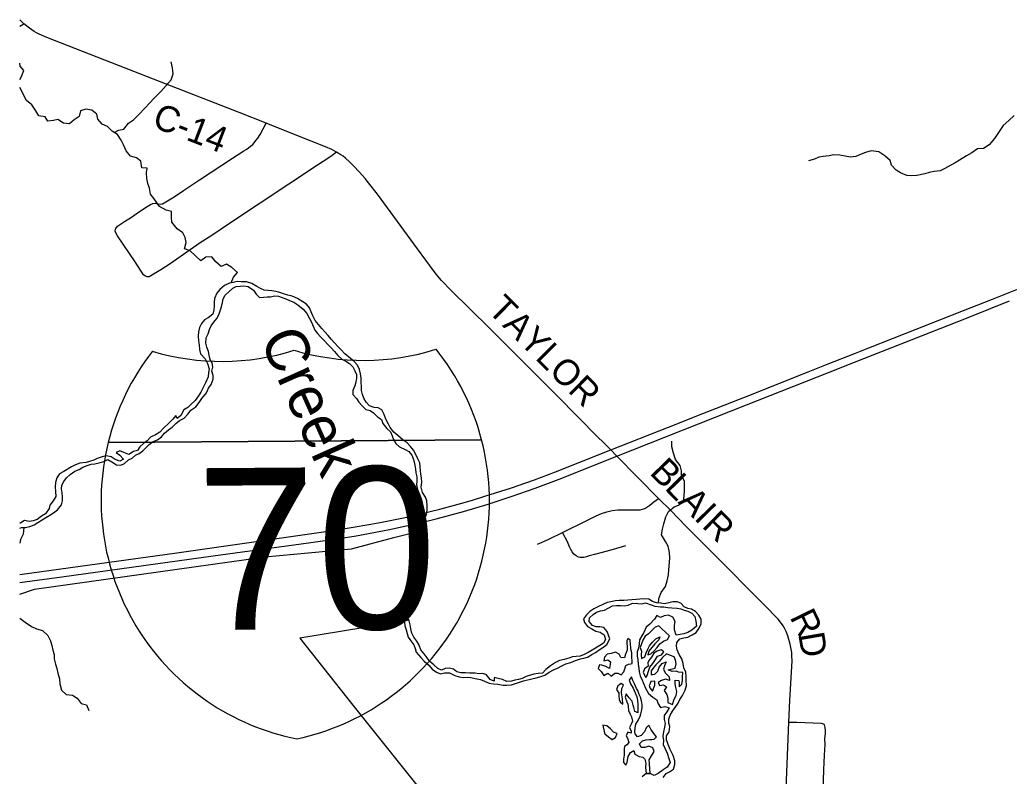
# Model space of a CAD drawing. Extents: x 114604 to 551442, y 316898 to 567001.
# Drawn here: x 114843 to 126312, y 384382 to 393144 of the extents above; entities that cross this region are included whole.
import ezdxf

# ---------------------------------------------------------------- set-up
doc = ezdxf.new("R2010")
doc.units = 0
for name, color, linetype in [('DV_X_County_Line', 7, 'Continuous'), ('GE_P_Alignment', 7, 'Continuous'), ('GE_P_Alignment_1000_Cardinal_Points', 7, 'Continuous'), ('GE_P_Alignment_100_Stations', 7, 'Continuous'), ('GE_P_Alignment_500_Bearings', 7, 'Continuous'), ('GE_P_Alignment_500_Stations', 7, 'Continuous'), ('MT_X_Edge_Line', 7, 'Continuous'), ('PM_P_Cells', 7, 'Continuous'), ('PM_P_CL_Double_Solid', 7, 'Continuous'), ('PM_X_Stop_Line', 7, 'Continuous'), ('RD_P_GR_Rt', 7, 'Continuous')]:
    doc.layers.add(name, color=color, linetype=linetype)

msp = doc.modelspace()

# ---------------------------------------------------------------- linework, layer by layer
at = {"layer": 'DV_X_County_Line'}
msp.add_line((122103, 384414), (122149, 384412), dxfattribs=at)
for points in [[(117217, 390068), (117161, 390018), (117129, 389976), (117101, 389916), (117097, 389872), (117097, 389830), (117091, 389786), (117079, 389735), (117025, 389693), (116985, 389669), (116949, 389627), (116925, 389579), (116915, 389529), (116911, 389479), (116915, 389425), (116923, 389377), (116927, 389325), (116939, 389275), (116991, 389215), (117019, 389161), (117037, 389102), (117031, 389058), (117025, 389010), (116999, 388946), (116941, 388830), (116915, 388788), (116877, 388734), (116829, 388692), (116791, 388653), (116745, 388626), (116711, 388560), (116669, 388525), (116651, 388562), (116618, 388518), (116576, 388476), (116510, 388414), (116468, 388368), (116418, 388336), (116360, 388308), (116320, 388268), (116276, 388234), (116234, 388198), (116208, 388156), (116163, 388144), (116107, 388107), (116049, 388130), (116003, 388150), (115959, 388132), (116003, 388100), (116045, 388055), (116001, 388033), (115949, 388051), (115901, 388080), (115843, 388094), (115797, 388080), (115741, 388064), (115701, 388044), (115653, 388028), (115611, 388016), (115539, 388008), (115489, 387988), (115441, 387964), (115353, 387912), (115303, 387884), (115271, 387838), (115259, 387783), (115255, 387735), (115257, 387679), (115261, 387621), (115229, 387571), (115193, 387523), (115185, 387481), (115143, 387423), (115095, 387395), (115045, 387357), (114999, 387339), (114951, 387333), (114897, 387343), (114857, 387315), (114843, 387311)], [(119355, 386182), (119335, 386236), (119320, 386288), (119312, 386338), (119336, 386383), (119370, 386435), (119414, 386479), (119458, 386517), (119504, 386565), (119518, 386609), (119510, 386657), (119550, 386721), (119546, 386761), (119494, 386737), (119448, 386747), (119422, 386791), (119440, 386837), (119492, 386849), (119492, 386961), (119476, 387028), (119458, 387074), (119460, 387122), (119482, 387166), (119512, 387216), (119520, 387262), (119528, 387304), (119540, 387354), (119556, 387416), (119564, 387468), (119566, 387516), (119562, 387572), (119546, 387616), (119510, 387669), (119494, 387729), (119504, 387785), (119498, 387837), (119493, 387881), (119489, 387921), (119485, 387969), (119479, 388011), (119459, 388059), (119435, 388107), (119407, 388159), (119371, 388203), (119333, 388244), (119289, 388274), (119227, 388330), (119179, 388368), (119137, 388420), (119117, 388460), (119087, 388518), (119067, 388572), (119039, 388624), (118997, 388650), (118949, 388654), (118897, 388673), (118859, 388715), (118831, 388761), (118816, 388803), (118806, 388849), (118804, 388895), (118802, 388943), (118800, 388993), (118794, 389043), (118782, 389093), (118756, 389145), (118720, 389187), (118676, 389222), (118610, 389276), (118570, 389320), (118528, 389360), (118490, 389402), (118454, 389444), (118416, 389488), (118380, 389530), (118344, 389570), (118306, 389614), (118268, 389662), (118240, 389713), (118222, 389761), (118203, 389807), (118167, 389849), (118123, 389877), (118061, 389917), (117999, 389941), (117951, 389955), (117901, 389971), (117857, 389985), (117811, 389997), (117765, 390005), (117723, 390009), (117677, 390011), (117633, 390032), (117591, 390056), (117531, 390090), (117471, 390110), (117411, 390110), (117361, 390112), (117315, 390102), (117273, 390092), (117217, 390068)], [(117311, 390034), (117351, 390056), (117399, 390060), (117441, 390064), (117491, 390056), (117551, 390012), (117585, 389967), (117623, 389927), (117667, 389931), (117709, 389933), (117751, 389933), (117795, 389945), (117841, 389943), (117883, 389927), (117927, 389913), (117971, 389893), (118019, 389873), (118065, 389843), (118129, 389791), (118170, 389741), (118196, 389693), (118224, 389643), (118242, 389594), (118264, 389550), (118296, 389510), (118332, 389468), (118374, 389426), (118414, 389384), (118454, 389344), (118492, 389302), (118530, 389256), (118576, 389212), (118622, 389188), (118664, 389163), (118704, 389123), (118728, 389077), (118746, 389035), (118746, 388991), (118738, 388945), (118726, 388903), (118704, 388849), (118702, 388803), (118746, 388757), (118773, 388715), (118811, 388673), (118855, 388628), (118903, 388618), (118945, 388592), (118991, 388546), (119035, 388514), (119051, 388468), (119097, 388410), (119141, 388372), (119159, 388324), (119175, 388282), (119201, 388234), (119243, 388198), (119311, 388167), (119353, 388143), (119387, 388099), (119405, 388049), (119421, 387985), (119431, 387937), (119435, 387895), (119447, 387849), (119445, 387801), (119442, 387757), (119452, 387703), (119472, 387655), (119490, 387606), (119508, 387556), (119514, 387496), (119510, 387442), (119506, 387392), (119498, 387340), (119488, 387294), (119464, 387246), (119432, 387202), (119420, 387148), (119412, 387094), (119412, 387032), (119410, 386983), (119404, 386935), (119396, 386891), (119384, 386833), (119392, 386785), (119412, 386733), (119450, 386679), (119472, 386627), (119464, 386577), (119416, 386533), (119370, 386509), (119330, 386463), (119296, 386411), (119268, 386363), (119258, 386310), (119278, 386268), (119291, 386218), (119301, 386168), (119307, 386124)], [(114843, 387256), (114863, 387261), (114905, 387263), (114961, 387273), (115011, 387295), (115053, 387319), (115101, 387353), (115145, 387377), (115193, 387405), (115235, 387433), (115281, 387467), (115325, 387527), (115339, 387573), (115337, 387617), (115333, 387663), (115325, 387709), (115329, 387755), (115353, 387797), (115385, 387840), (115427, 387878), (115483, 387914), (115533, 387936), (115575, 387960), (115623, 387982), (115669, 387996), (115715, 388002), (115763, 388010), (115817, 388026), (115863, 388052), (115909, 388023), (115966, 387989), (116016, 387983), (116058, 388003), (116102, 388045), (116144, 388067), (116186, 388099), (116228, 388119), (116270, 388151), (116342, 388224), (116388, 388258), (116440, 388280), (116486, 388312), (116522, 388356), (116566, 388396), (116610, 388424), (116652, 388468), (116694, 388504), (116748, 388530), (116792, 388576), (116826, 388622), (116882, 388660), (116924, 388712), (116952, 388756), (117006, 388824), (117031, 388876), (117063, 388920), (117085, 388982), (117083, 389022), (117071, 389074), (117081, 389122), (117075, 389169), (117051, 389209), (117039, 389259), (117031, 389303), (117011, 389351), (116999, 389399), (117005, 389461), (117025, 389507), (117043, 389555), (117063, 389599), (117093, 389641), (117127, 389683), (117149, 389725), (117167, 389773), (117183, 389818), (117193, 389868), (117199, 389910), (117225, 389956), (117267, 389992)], [(117267, 389992), (117311, 390034)], [(119307, 386124), (119323, 386078), (119333, 386034), (119345, 385992), (119377, 385948), (119409, 385904), (119425, 385860), (119437, 385818), (119491, 385755), (119529, 385713), (119589, 385665), (119625, 385621), (119673, 385585), (119719, 385569), (119767, 385579), (119823, 385579), (119887, 385549), (119937, 385533), (119985, 385525), (120029, 385529), (120073, 385527), (120123, 385515), (120183, 385501), (120230, 385483), (120282, 385460), (120334, 385450), (120384, 385448), (120448, 385438), (120490, 385436), (120544, 385442), (120588, 385456), (120634, 385472), (120682, 385488), (120778, 385508), (120830, 385522), (120870, 385532), (120928, 385552), (120980, 385586), (121030, 385612), (121076, 385634), (121128, 385662), (121174, 385682), (121230, 385698), (121284, 385722), (121342, 385742), (121382, 385750), (121424, 385760), (121474, 385792), (121516, 385814), (121560, 385844), (121602, 385872), (121648, 385908), (121682, 385973), (121668, 386015), (121652, 386059), (121612, 386105), (121568, 386113), (121526, 386113), (121482, 386129), (121444, 386173), (121448, 386217), (121490, 386253), (121530, 386283), (121574, 386299), (121620, 386305), (121664, 386329), (121712, 386355), (121760, 386359), (121806, 386359), (121852, 386355), (121894, 386363), (121944, 386385), (122008, 386381), (122054, 386379), (122096, 386389), (122160, 386365), (122206, 386353), (122268, 386345), (122310, 386345), (122356, 386337), (122402, 386331), (122462, 386327), (122504, 386321), (122546, 386305), (122588, 386295), (122632, 386271), (122666, 386230), (122680, 386178), (122686, 386120), (122632, 386074), (122586, 386046), (122542, 386030), (122498, 386022), (122452, 386016), (122434, 386078), (122432, 386132), (122438, 386174), (122412, 386223), (122364, 386247), (122314, 386239), (122270, 386219)], [(122460, 385930), (122494, 385974), (122540, 385986), (122586, 385994), (122636, 386018), (122682, 386048), (122718, 386096), (122742, 386146), (122740, 386202), (122714, 386246), (122676, 386289), (122628, 386317), (122586, 386323), (122544, 386343), (122504, 386385), (122462, 386401), (122414, 386401), (122366, 386389), (122318, 386379), (122274, 386387), (122224, 386389), (122178, 386405), (122136, 386431), (122084, 386437), (122032, 386431), (121986, 386427), (121938, 386425), (121890, 386421), (121846, 386419), (121792, 386417), (121748, 386415), (121696, 386401), (121652, 386393), (121608, 386375), (121544, 386343), (121496, 386321), (121452, 386291), (121412, 386251), (121376, 386205), (121388, 386163), (121422, 386117), (121474, 386087), (121522, 386063), (121570, 386049), (121618, 386019), (121632, 385967), (121610, 385924), (121566, 385894), (121518, 385866), (121476, 385842), (121430, 385814), (121386, 385790), (121340, 385774), (121294, 385768), (121248, 385764), (121206, 385750), (121154, 385734), (121100, 385722), (121054, 385700), (120994, 385660), (120940, 385618), (120902, 385576), (120852, 385572), (120802, 385564), (120762, 385554), (120714, 385538), (120666, 385514), (120624, 385502), (120582, 385494), (120542, 385484), (120488, 385478), (120438, 385500), (120388, 385514), (120340, 385525), (120340, 385484), (120294, 385503), (120249, 385561), (120207, 385571), (120165, 385567), (120121, 385575), (120059, 385577), (120011, 385579), (119957, 385579), (119911, 385591), (119869, 385621), (119823, 385633), (119775, 385629), (119733, 385611), (119687, 385629), (119641, 385671), (119595, 385709), (119565, 385753), (119531, 385799), (119493, 385846), (119473, 385898), (119445, 385946), (119411, 385992), (119387, 386038), (119375, 386088), (119369, 386136), (119355, 386182)], [(122270, 386219), (122228, 386243), (122202, 386201), (122148, 386143), (122104, 386109), (122078, 386048), (122054, 386006), (122028, 385960), (122022, 385914), (122016, 385864), (122000, 385822), (122000, 385774), (122006, 385732), (122010, 385676), (122020, 385632), (122024, 385592), (122036, 385546), (122056, 385496), (122077, 385449), (122097, 385403), (122131, 385341), (122181, 385299), (122229, 385267), (122241, 385221), (122269, 385179), (122319, 385191), (122369, 385173), (122345, 385129), (122313, 385083), (122311, 385037), (122325, 384993), (122317, 384949), (122305, 384894), (122297, 384844), (122303, 384796), (122301, 384750), (122349, 384650), (122367, 384588), (122381, 384542), (122349, 384486), (122301, 384454), (122241, 384412), (122195, 384390), (122149, 384412), (122103, 384414), (122059, 384374)], [(122376, 386008), (122328, 386050), (122286, 386088), (122252, 386122), (122208, 386108), (122132, 386032), (122094, 386002), (122064, 385958), (122050, 385914), (122036, 385872), (122050, 385832), (122044, 385788), (122050, 385744), (122066, 385753)], [(122066, 385753), (122088, 385766), (122104, 385812), (122122, 385852), (122142, 385892), (122176, 385936), (122214, 385972), (122262, 385998), (122252, 385962), (122204, 385916), (122168, 385874), (122136, 385830), (122124, 385786), (122156, 385800), (122196, 385834), (122232, 385874), (122262, 385914), (122306, 385946), (122352, 385966), (122376, 386008)], [(122301, 384368), (122335, 384414), (122375, 384432), (122421, 384462), (122435, 384516), (122435, 384560), (122415, 384620), (122383, 384690), (122357, 384748), (122339, 384802), (122339, 384850), (122369, 384896), (122377, 384957), (122365, 384997), (122367, 385043), (122381, 385087), (122409, 385135), (122441, 385177), (122475, 385227), (122495, 385269), (122525, 385315), (122555, 385377), (122573, 385431), (122567, 385495), (122569, 385539), (122563, 385585), (122539, 385638), (122533, 385686), (122517, 385742), (122488, 385792), (122464, 385844), (122456, 385890), (122460, 385930)], [(122289, 385838), (122278, 385846), (122232, 385830), (122192, 385806), (122166, 385762), (122136, 385722), (122122, 385696), (122126, 385656), (122084, 385624), (122068, 385582), (122098, 385524)], [(122098, 385524), (122114, 385550), (122130, 385598), (122148, 385646), (122180, 385688), (122212, 385732), (122236, 385772), (122280, 385788), (122310, 385822), (122289, 385838)], [(122409, 385214), (122427, 385273), (122451, 385317), (122459, 385361), (122449, 385409), (122439, 385453), (122439, 385493), (122481, 385491), (122485, 385465), (122485, 385417), (122517, 385449), (122523, 385491), (122523, 385533), (122527, 385583), (122477, 385588), (122451, 385600), (122407, 385596), (122359, 385614), (122439, 385634), (122451, 385684), (122445, 385726), (122430, 385766), (122386, 385780), (122340, 385798), (122292, 385756), (122254, 385712), (122216, 385672), (122192, 385644), (122160, 385602), (122160, 385558), (122181, 385560)], [(122181, 385560), (122206, 385564), (122240, 385598), (122254, 385644), (122290, 385686), (122334, 385706), (122316, 385662), (122303, 385622), (122325, 385578), (122371, 385533), (122375, 385489), (122327, 385507), (122281, 385491), (122241, 385467), (122259, 385431), (122303, 385441), (122339, 385417), (122311, 385375), (122343, 385329), (122353, 385285), (122353, 385237), (122409, 385214)], [(122149, 384412), (122141, 384526), (122139, 384570), (122165, 384616), (122197, 384666), (122181, 384710), (122135, 384728), (122089, 384714), (122047, 384716), (122025, 384758), (122061, 384792), (122101, 384802), (122141, 384806), (122169, 384808), (122197, 384810), (122225, 384838), (122193, 384878), (122159, 384927), (122133, 384971), (122105, 384941), (122085, 384895), (122047, 384855), (122003, 384837), (121975, 384871), (121973, 384899), (121977, 384943), (121985, 384985), (122015, 385035), (122035, 385079), (122041, 385105), (122055, 385151), (122059, 385179), (122057, 385209), (122051, 385253), (122039, 385299), (122023, 385329), (122009, 385373), (121993, 385399), (121974, 385444), (121948, 385492), (121934, 385532), (121908, 385496), (121924, 385452), (121954, 385401), (121975, 385349), (121995, 385303), (122003, 385261), (122009, 385213), (122009, 385161), (122007, 385115), (121983, 385127)], [(122179, 385367), (122205, 385435), (122203, 385481), (122159, 385477), (122150, 385457)], [(122150, 385457), (122139, 385433), (122145, 385407), (122179, 385367)], [(121983, 385127), (121971, 385133), (121961, 385179), (121955, 385205), (121941, 385249), (121907, 385291), (121872, 385337), (121859, 385297), (121881, 385245), (121891, 385215), (121895, 385189), (121899, 385143), (121919, 385101), (121935, 385071), (121945, 385019), (121935, 384991), (121911, 384945), (121929, 384905), (121931, 384879), (121891, 384893), (121871, 384851), (121887, 384823), (121901, 384772), (121879, 384744), (121851, 384724), (121847, 384698), (121849, 384652), (121847, 384624), (121841, 384580), (121841, 384540), (121867, 384510), (121883, 384540), (121889, 384566), (121897, 384608), (121923, 384658), (121959, 384678), (121971, 384636), (122021, 384610), (122065, 384604), (122087, 384578), (122099, 384534), (122097, 384484), (122103, 384414)]]:
    msp.add_lwpolyline(points, dxfattribs=at)
at = {"layer": 'GE_P_Alignment'}
for p, q in [((115867, 388246), (120195, 388277)), ((120195, 388277), (115867, 388246)), ((120195, 388277), (115867, 388246))]:
    msp.add_line(p, q, dxfattribs=at)
for centre, start, end in [((118599, 387576), 142.0801, 166.2178), ((117182, 392000), 253.4202, 287.4021), ((118826, 392012), 253.4202, 287.4021), ((117474, 387568), 14.6045, 38.7422), ((118599, 387576), 166.2178, 258.8742), ((117474, 387568), 281.9481, 14.6045)]:
    msp.add_arc(centre, 2813, start, end, dxfattribs=at)
at = {"layer": 'GE_P_Alignment_1000_Cardinal_Points'}
msp.add_line((114843, 393071), (114891, 393098), dxfattribs=at)
for points in [[(115957, 390677), (115950, 390694), (115953, 390719), (115956, 390726), (115976, 390752), (116057, 390806), (116140, 390858), (116193, 390896), (116301, 390969), (116357, 391003), (116387, 391018), (116415, 391019), (116438, 391012), (116476, 391007), (116497, 391012), (116632, 391092), (116739, 391165), (116928, 391291), (117309, 391541), (117441, 391628), (117468, 391643), (117494, 391660), (117519, 391679), (117544, 391699), (117584, 391748), (117603, 391774), (117628, 391814), (117699, 391946)], [(118515, 391612), (118464, 391573), (118412, 391536), (118304, 391467), (117285, 390792), (117071, 390647), (116934, 390559), (116587, 390319), (116477, 390249), (116342, 390167), (116337, 390167)], [(116337, 390167), (116321, 390167), (116293, 390179), (116279, 390190), (116181, 390342), (115975, 390643), (115957, 390677)], [(121133, 387203), (121408, 387340), (121526, 387397), (121586, 387424), (121647, 387446), (121711, 387460), (121776, 387468), (121841, 387469), (122003, 387466), (122035, 387468), (122089, 387483), (122148, 387522), (122191, 387560), (122246, 387600)], [(120845, 387071), (120898, 387092), (120975, 387126), (121133, 387203)], [(121866, 387050), (121721, 387009), (121594, 386975), (121504, 386949), (121473, 386941), (121443, 386935), (121413, 386924), (121383, 386917), (121352, 386916), (121339, 386917), (121321, 386921), (121291, 386934), (121267, 386955), (121246, 386981), (121229, 387008), (121215, 387037), (121190, 387096), (121133, 387203)], [(123758, 385008), (123852, 385007), (124132, 384995), (124156, 384990), (124164, 384983)], [(124095, 382818), (124108, 383123), (124117, 383296), (124126, 383578), (124134, 383642), (124135, 383666), (124134, 383708), (124137, 383805), (124151, 384098), (124163, 384457), (124171, 384624), (124179, 384750), (124176, 384815), (124181, 384880), (124183, 384913), (124180, 384945), (124171, 384976), (124164, 384983)]]:
    msp.add_lwpolyline(points, dxfattribs=at)
at = {"layer": 'GE_P_Alignment_100_Stations'}
msp.add_lwpolyline([(114843, 386490), (115013, 386549), (117687, 386922), (118185, 386971), (118689, 387015), (119180, 387148), (119453, 387216), (119431, 387149), (119458, 386954), (119444, 386879), (119495, 386757), (119430, 386567), (119336, 386495), (119292, 386394), (119309, 386265), (119336, 386184), (118089, 385981), (118705, 385204), (119847, 383776)], dxfattribs=at)
at = {"layer": 'GE_P_Alignment_500_Bearings'}
msp.add_line((114891, 393098), (114843, 393144), dxfattribs=at)
for points in [[(118515, 391612), (118461, 391640), (118386, 391672), (118055, 391803), (117699, 391946), (117386, 392070), (116324, 392482), (115157, 392941), (115067, 392979), (115037, 392993), (115008, 393009), (114954, 393046), (114891, 393098)], [(122246, 387600), (121765, 388088), (121694, 388161), (121607, 388250), (121545, 388311), (121076, 388785), (120288, 389572), (119845, 390009), (119731, 390124), (119687, 390175), (119646, 390227), (119452, 390491), (118991, 391123), (118887, 391256), (118845, 391306), (118780, 391380), (118713, 391452), (118666, 391498), (118618, 391542), (118592, 391563), (118565, 391581), (118515, 391612)], [(123758, 385008), (123770, 385259), (123794, 385651), (123796, 385717), (123794, 385777), (123791, 385815), (123782, 385871), (123774, 385911), (123759, 385965), (123747, 386006), (123726, 386057), (123708, 386096), (123692, 386124), (123674, 386151), (123633, 386202), (123473, 386366), (123264, 386574), (123080, 386761), (123010, 386829), (122965, 386877), (122757, 387085), (122712, 387133), (122562, 387280), (122388, 387458), (122246, 387600)], [(123665, 382836), (123691, 383364), (123758, 385008)]]:
    msp.add_lwpolyline(points, dxfattribs=at)
at = {"layer": 'GE_P_Alignment_500_Stations'}
for points in [[(114843, 386718), (116664, 386970), (118524, 387234), (118686, 387261), (118912, 387300), (119041, 387325), (119330, 387384), (119471, 387416), (119713, 387477), (119966, 387545), (120092, 387581), (120246, 387628), (120530, 387720), (120809, 387816), (121054, 387908), (121694, 388161), (122363, 388425), (122762, 388584), (123343, 388812), (123739, 388970), (123983, 389065), (124196, 389151), (124532, 389283), (124686, 389343), (125782, 389777), (126118, 389909), (126545, 390079)], [(114843, 386624), (115332, 386693), (117085, 386935), (118190, 387084), (118547, 387136), (118741, 387168), (118967, 387209), (119128, 387241), (119288, 387276), (119448, 387311), (119671, 387365), (119988, 387450), (120271, 387534), (120552, 387625), (120816, 387718), (121094, 387822), (121765, 388088), (123267, 388684), (124218, 389058), (124517, 389177), (125835, 389697), (126314, 389890)]]:
    msp.add_lwpolyline(points, dxfattribs=at)
at = {"layer": 'MT_X_Edge_Line'}
for points in [[(121926, 385684), (121940, 385686), (121942, 385714), (121938, 385762), (121936, 385810), (121930, 385836), (121926, 385864), (121922, 385912), (121920, 385956), (121892, 385976), (121880, 385948), (121878, 385922), (121882, 385882), (121884, 385842), (121866, 385796), (121852, 385754), (121812, 385756), (121790, 385796), (121748, 385818), (121698, 385804), (121650, 385796), (121622, 385762), (121614, 385720), (121658, 385728), (121692, 385708), (121678, 385630)], [(121678, 385630), (121636, 385652), (121590, 385668), (121564, 385672), (121548, 385628), (121582, 385594), (121614, 385550), (121658, 385574), (121698, 385542), (121740, 385576), (121774, 385574), (121814, 385556), (121846, 385592), (121860, 385638), (121868, 385664), (121898, 385680), (121926, 385684)], [(121797, 385443), (121774, 385428), (121758, 385386), (121786, 385345), (121788, 385317), (121792, 385269), (121801, 385243), (121833, 385215)], [(121833, 385215), (121831, 385279), (121822, 385323), (121818, 385349), (121820, 385396), (121842, 385436), (121814, 385454), (121797, 385443)], [(121601, 384973), (121617, 384899), (121625, 384873), (121667, 384839), (121711, 384807), (121729, 384819)], [(121729, 384819), (121747, 384831), (121769, 384877), (121727, 384891), (121691, 384929), (121647, 384967), (121601, 384973)]]:
    msp.add_lwpolyline(points, dxfattribs=at)
at = {"layer": 'PM_P_Cells'}
for points in [[(114843, 392454), (114862, 392487), (114890, 392557), (114846, 392609), (114843, 392642)], [(115937, 391839), (115987, 391864), (116051, 391876), (116105, 391946), (116163, 391986), (116223, 392048), (116297, 392124), (116345, 392178), (116401, 392236), (116477, 392312), (116541, 392384), (116597, 392448), (116621, 392520), (116613, 392588), (116597, 392658)], [(117295, 390097), (117319, 390164), (117367, 390218), (117303, 390276), (117241, 390312), (117177, 390288), (117117, 390340), (117069, 390397), (117000, 390393), (116940, 390353), (116880, 390411), (116818, 390469), (116752, 390491), (116772, 390563), (116762, 390623), (116734, 390677), (116666, 390723), (116606, 390799), (116602, 390854), (116600, 390922), (116540, 390940), (116462, 390982), (116414, 391054), (116360, 391126), (116348, 391192), (116326, 391248), (116314, 391304), (116311, 391375), (116319, 391425), (116257, 391431), (116247, 391505), (116195, 391547), (116125, 391563), (116077, 391627), (116045, 391697), (116019, 391749), (115975, 391816), (115913, 391854), (115861, 391910), (115799, 391934), (115749, 391994), (115737, 392050), (115679, 392096), (115609, 392108), (115547, 392088), (115531, 392024), (115475, 391986), (115421, 391938), (115351, 391948), (115283, 391988), (115233, 391978), (115170, 391968), (115138, 392022), (115064, 392030), (115028, 392089), (114984, 392161), (114922, 392209), (114894, 392259), (114870, 392309), (114843, 392361)], [(126370, 392034), (126308, 391978), (126240, 391920), (126194, 391850), (126140, 391771), (126079, 391697), (126014, 391655), (125944, 391649), (125880, 391605), (125816, 391569), (125736, 391519), (125686, 391489), (125634, 391461), (125564, 391421), (125510, 391395), (125444, 391385), (125384, 391375), (125332, 391359), (125240, 391339), (125182, 391337), (125126, 391341), (125052, 391373), (125000, 391403), (124946, 391461), (124932, 391516), (124870, 391568), (124802, 391616), (124710, 391628), (124646, 391606), (124594, 391586), (124536, 391560), (124472, 391552), (124348, 391576), (124274, 391580), (124224, 391570), (124156, 391560), (124107, 391554), (124055, 391528), (123987, 391510)], [(122246, 386388), (122250, 386439), (122278, 386509), (122326, 386581), (122346, 386645), (122362, 386713), (122368, 386771), (122380, 386908), (122376, 386972), (122358, 387046), (122329, 387102), (122283, 387176), (122293, 387244), (122307, 387306), (122333, 387388), (122361, 387449), (122427, 387503), (122477, 387521), (122535, 387569), (122543, 387633), (122547, 387685), (122549, 387741), (122547, 387797), (122515, 387871), (122513, 387921), (122497, 387981), (122445, 388051), (122421, 388124), (122401, 388196), (122403, 388264)], [(114889, 387262), (114883, 387185), (114853, 387123), (114843, 387083)], [(114843, 386213), (114906, 386167), (114980, 386117), (115036, 386087), (115108, 386069), (115170, 386013), (115198, 385950), (115215, 385896), (115227, 385842), (115241, 385792), (115243, 385740), (115259, 385678), (115271, 385628), (115285, 385576), (115305, 385508), (115307, 385452), (115325, 385379), (115381, 385329), (115455, 385321), (115509, 385287), (115553, 385225), (115615, 385207), (115645, 385141)]]:
    msp.add_lwpolyline(points, dxfattribs=at)

# ---------------------------------------------------------------- texts
at = {"layer": 'GE_P_Alignment'}
msp.add_text('70', height=1875.1, rotation=0.4112, dxfattribs=at).set_placement((116895, 386074))
at = {"layer": 'PM_P_CL_Double_Solid'}
for s, rotation, p in [('C-14', 338.9286, (116364, 391909)), ('TAYLOR', 315.0522, (120254, 389772)), ('B', 314.5281, (122134, 387889)), ('L', 314.5329, (122307, 387713)), ('A', 314.5329, (122464, 387553)), ('I', 314.5972, (122650, 387364)), ('R', 315.3893, (122739, 387274)), ('R', 296.0024, (123764, 386226)), ('D', 279.594, (123866, 386026))]:
    msp.add_text(s, height=300, rotation=rotation, dxfattribs=at).set_placement(p)
at = {"layer": 'PM_X_Stop_Line'}
for s, p in [('.', (118040, 387066)), ('-', (118040, 387066)), (',', (118040, 387066)), ('70', (117837, 386857))]:
    msp.add_text(s, height=1, rotation=0.4112, dxfattribs=at).set_placement(p)
at = {"layer": 'RD_P_GR_Rt'}
msp.add_text('Creek', height=500.1, rotation=294.0955, dxfattribs=at).set_placement((117620, 389447))

doc.saveas('drawing.dxf')
